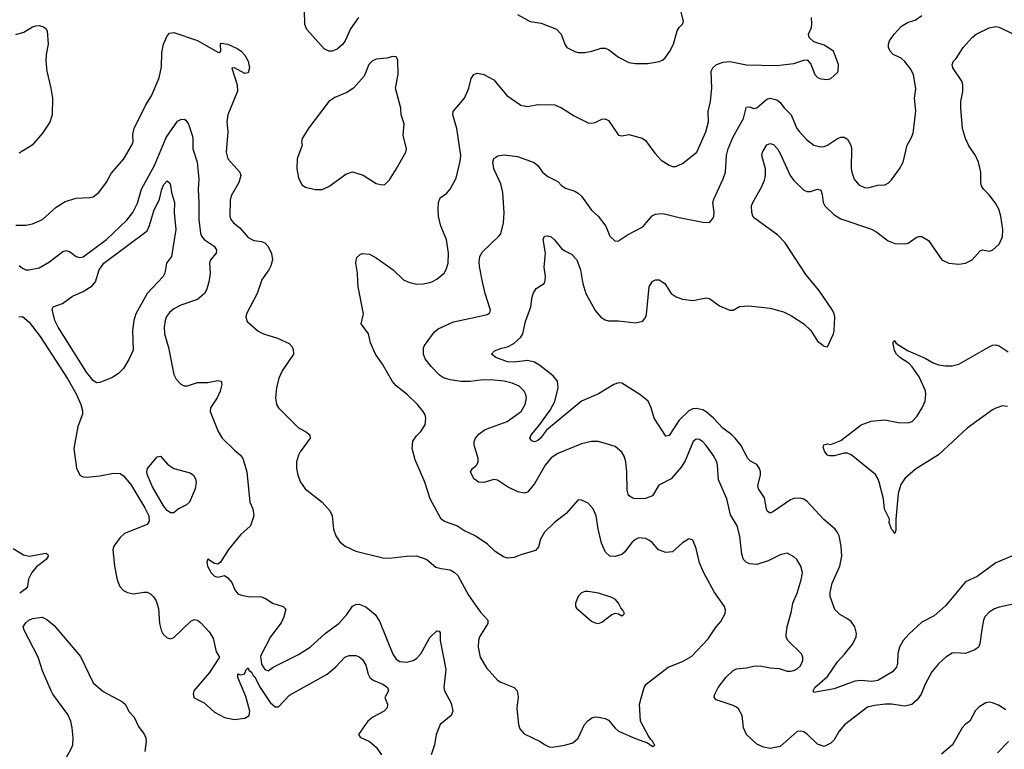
# Model space of a CAD drawing. Header units: inches. Extents: x 1305375 to 1407406, y 744550 to 841633.
# Tile 313 of 509: x 1387294 to 1393140, y 777223 to 781556. Entities that reach past the tile are written whole.
import ezdxf

# ---------------------------------------------------------------- set-up
doc = ezdxf.new("R2010")
doc.units = ezdxf.units.IN
doc.header["$MEASUREMENT"] = 0
for name, color, linetype in [('B3787', 7, 'Continuous'), ('B3788', 7, 'Continuous'), ('B3797', 7, 'Continuous'), ('B3798', 7, 'Continuous')]:
    doc.layers.add(name, color=color, linetype=linetype)

msp = doc.modelspace()

# ---------------------------------------------------------------- linework, layer by layer
at = {"layer": 'B3787', "color": 5}
for points, elevation in [([(1388116.5, 780000), (1388050, 779929.8), (1387983.5, 779810), (1387971.1, 779768.9), (1387963.1, 779710), (1387967, 779593), (1387942.5, 779537.5), (1387910, 779485.1), (1387882.4, 779457.6), (1387844.9, 779430), (1387790, 779408.3), (1387770, 779400.5), (1387750, 779399.8), (1387730, 779414), (1387690, 779462), (1387523, 779730), (1387502.6, 779770), (1387485.9, 779834.1), (1387492.7, 779850), (1387548.6, 779871.4), (1387606.9, 779913.1), (1387670, 779941.4), (1387724.3, 779975.7), (1387742.7, 779997.3), (1387743.6, 780000)], 1020), ([(1388416.7, 780000), (1388404.1, 779955.9), (1388390.3, 779930), (1388350, 779894), (1388250, 779859.8), (1388210, 779838.3), (1388183.9, 779816.1), (1388166.2, 779793.8), (1388157.3, 779770), (1388151.4, 779730), (1388153.8, 779690), (1388177.4, 779610), (1388208.8, 779448.8), (1388222, 779422), (1388250, 779390.6), (1388270, 779381.3), (1388290, 779381.7), (1388350, 779401.5), (1388410, 779400.3), (1388470, 779412.7), (1388490.7, 779410), (1388494, 779390), (1388483.7, 779350), (1388467, 779310), (1388426.8, 779250), (1388424, 779230), (1388471.7, 779110), (1388496.9, 779070), (1388570, 778998.5), (1388605.3, 778970), (1388619.5, 778950), (1388642.8, 778870), (1388660.3, 778690), (1388678, 778650), (1388684.9, 778610), (1388664, 778550), (1388604.2, 778495.8), (1388534.4, 778410), (1388486.2, 778333.8), (1388470, 778322.7), (1388450, 778326.6), (1388410, 778352), (1388405.8, 778334.2), (1388409.2, 778310), (1388430, 778270.7), (1388450, 778250.7), (1388470, 778244.9), (1388510, 778254.8), (1388530, 778240.7), (1388552.5, 778212.5), (1388572.2, 778170), (1388590, 778146.7), (1388610, 778137.4), (1388650, 778130.2), (1388730, 778128.9), (1388756.5, 778116.5), (1388794, 778090), (1388858.8, 778070), (1388874.3, 778054.3), (1388862.4, 778010), (1388845.8, 777974.2), (1388782.6, 777890), (1388723.4, 777776.6), (1388730, 777727.7), (1388750, 777696), (1388770, 777688.4), (1388798, 777710), (1388950, 777784.9), (1389018.3, 777830), (1389108.5, 777911.5), (1389190, 777972), (1389236.3, 778023.7), (1389270, 778073), (1389290, 778083.8), (1389310, 778084.4), (1389350, 778068.7), (1389404.2, 778024.2), (1389430, 777984), (1389510, 777787.7), (1389530, 777758.4), (1389550, 777744.9), (1389590, 777741), (1389630, 777751), (1389650, 777762), (1389675.7, 777790), (1389730, 777886.7), (1389770, 777927.3), (1389785.4, 777925.4), (1389790, 777914), (1389791.3, 777870), (1389823.4, 777696.6), (1389811.8, 777590), (1389816.5, 777570), (1389855.9, 777495.9), (1389865.7, 777450), (1389855.9, 777424.1), (1389790.7, 777370), (1389766.8, 777310), (1389757.3, 777250), (1389736.3, 777190)], 1040), ([(1388727, 780000), (1388703.7, 779930), (1388640.7, 779810), (1388637.3, 779790), (1388644.4, 779764.4), (1388710, 779706), (1388741, 779690), (1388824.8, 779664.8), (1388893.3, 779633.3), (1388912.2, 779612.2), (1388917.6, 779597.6), (1388919.3, 779570), (1388852, 779470), (1388832.7, 779427.3), (1388818.9, 779370), (1388812.4, 779310), (1388819.1, 779270), (1388830.6, 779250), (1388950, 779132.4), (1388991, 779110), (1389016, 779090), (1389018, 779070), (1388959.3, 778990), (1388948.4, 778970), (1388938.4, 778930), (1388937.6, 778890), (1388944.9, 778850), (1388960.4, 778810), (1388989.1, 778769.1), (1389090.3, 778690.3), (1389137.4, 778637.4), (1389148.5, 778610), (1389156.5, 778530), (1389170, 778490.8), (1389195.1, 778455.1), (1389226.8, 778430), (1389290, 778400.3), (1389450, 778360.4), (1389490, 778358.4), (1389590.7, 778370.7), (1389650.9, 778370.9), (1389712, 778350), (1389764.9, 778304.9), (1389795.8, 778295.8), (1389850, 778289.1), (1389874.2, 778274.2), (1389894.6, 778254.6), (1389957.8, 778137.8), (1390000, 778079.2)], 1060), ([(1390000, 778489.3), (1389999, 778490), (1389930, 778522.9), (1389889.3, 778550), (1389816.6, 778576.6), (1389797.2, 778590), (1389731.8, 778710), (1389698.7, 778810), (1389642.9, 778942.9), (1389623.5, 779010), (1389627.3, 779052.7), (1389650, 779084.9), (1389676, 779110), (1389700.9, 779150), (1389705.1, 779190), (1389700.7, 779210), (1389689.6, 779230), (1389655.6, 779270), (1389594, 779330), (1389530, 779382.4), (1389508.1, 779408.1), (1389448.7, 779510), (1389406.8, 779570), (1389377.8, 779637.8), (1389364.6, 779690), (1389322, 779750), (1389334.3, 779810), (1389304.2, 779970), (1389302.5, 780000)], 1060), ([(1389597.7, 780000), (1389610, 779994.4), (1389650, 779985.7), (1389690, 779987), (1389730, 779995.3), (1389740, 780000)], 1060), ([(1387288.1, 779791.9), (1387310, 779792.5), (1387350, 779760.4), (1387415.4, 779675.4), (1387580.6, 779420.6), (1387630.8, 779330.9), (1387656.9, 779270), (1387666.6, 779233.4), (1387666.5, 779213.5), (1387639.9, 779140.1), (1387615.3, 779010), (1387632, 778892), (1387650, 778851), (1387670, 778840.5), (1387690, 778839.5), (1387770, 778847.9), (1387850, 778862.7), (1387890, 778860.7), (1387910, 778847.6), (1387954.7, 778794.7), (1388037.5, 778657.5), (1388060.8, 778610), (1388062.7, 778577.3), (1388050, 778558), (1387916, 778504), (1387890, 778481.3), (1387852.8, 778430), (1387847.7, 778407.7), (1387856.5, 778310), (1387873.1, 778230), (1387888.7, 778190), (1387910, 778166), (1387933.3, 778153.3), (1387970, 778147), (1388030, 778157), (1388050, 778155.3), (1388070, 778145.3), (1388088.3, 778128.3), (1388103.7, 778103.7), (1388118.4, 778058.4), (1388124.2, 777970), (1388133.8, 777930), (1388146.4, 777906.4), (1388170, 777884.4), (1388190, 777879.7), (1388210, 777886.2), (1388310, 777983.1), (1388330, 777993.4), (1388350, 777989), (1388370, 777974.6), (1388419.5, 777919.5), (1388442.6, 777882.6), (1388461.3, 777801.3), (1388480.5, 777770), (1388420.8, 777679.2), (1388327.2, 777570), (1388323.1, 777550), (1388329.1, 777529.1), (1388390, 777498.7), (1388450, 777442.6), (1388510, 777411.3), (1388570, 777399.7), (1388630, 777407.9), (1388656.8, 777423.2), (1388661, 777450), (1388636.9, 777536.9), (1388590, 777649), (1388590, 777672), (1388605.4, 777665.4), (1388628.9, 777671.1), (1388640.9, 777699.1), (1388650, 777706), (1388653.8, 777693.8), (1388670, 777681.6), (1388680.5, 777660.5), (1388690, 777652.7), (1388716.8, 777596.8), (1388780.7, 777500.7), (1388810, 777475.5), (1388830, 777474.5), (1388896.2, 777543.8), (1389118.9, 777670), (1389170, 777712.4), (1389224.2, 777770), (1389250, 777779.6), (1389290, 777779.5), (1389310, 777771.8), (1389330, 777755.8), (1389350, 777722), (1389362.8, 777670), (1389373.1, 777650), (1389393.6, 777633.6), (1389449.3, 777609.3), (1389478.4, 777590), (1389483.8, 777570), (1389462, 777530), (1389477.4, 777490), (1389476, 777470), (1389457.6, 777450), (1389390, 777412.9), (1389360.4, 777390), (1389304.7, 777310), (1389314.8, 777294.8), (1389370, 777269), (1389410, 777235.6), (1389442.8, 777190)], 1020), ([(1390000, 779410.7), (1389970, 779406.6), (1389913.3, 779406.7), (1389850, 779416.8), (1389810, 779428.2), (1389785.8, 779445.8), (1389736.6, 779496.6), (1389702.3, 779542.3), (1389692.4, 779570), (1389692.3, 779607.7), (1389698, 779622), (1389757.8, 779702.2), (1389779, 779721), (1389870, 779760.8), (1390000, 779789.5)], 1040), ([(1390000, 779003.2), (1389992, 779030), (1389992.1, 779050), (1389999.7, 779070), (1390000, 779070.3)], 1040), ([(1390000, 778822.5), (1389989.7, 778830), (1389971.5, 778870), (1389982, 778890), (1390000, 778904.8)], 1040), ([(1387254.7, 778414.7), (1387316.8, 778376.8), (1387350, 778370.1), (1387450, 778387), (1387460, 778380), (1387462.8, 778370), (1387451.4, 778350), (1387394.1, 778305.9), (1387366.2, 778273.8), (1387347.1, 778232.9), (1387339.8, 778190), (1387330, 778176.2), (1387293.8, 778150)], 980), ([(1387567.9, 777167.9), (1387602.4, 777230), (1387608.9, 777250), (1387612.1, 777290), (1387606.3, 777350), (1387597.1, 777390), (1387579.4, 777430), (1387491, 777550), (1387480.6, 777570), (1387430, 777689.8), (1387404.1, 777770), (1387320.7, 777930), (1387315, 777950), (1387330, 777974.8), (1387348.8, 777990), (1387370, 777999.4), (1387427, 778007), (1387454.6, 777994.6), (1387498.4, 777958.4), (1387654.7, 777774.7), (1387730, 777618), (1387790, 777566.7), (1387905, 777505), (1387920.3, 777490), (1387944.8, 777444.8), (1387974.2, 777414.2), (1387999.1, 777359.1), (1388033, 777313), (1388043.5, 777290), (1388045.4, 777270), (1388036.1, 777210)], 980)]:
    msp.add_lwpolyline(points, dxfattribs=dict(at, elevation=elevation))
at = {"layer": 'B3787', "color": 5, "elevation": 1020}
msp.add_lwpolyline([(1388190, 778626.6), (1388170, 778640.3), (1388148.1, 778668.1), (1388082.6, 778782.6), (1388052.4, 778850), (1388048.5, 778870), (1388053.3, 778890), (1388110, 778959.5), (1388130, 778963.8), (1388173.7, 778913.7), (1388210, 778890.2), (1388305.7, 778865.7), (1388325.3, 778850), (1388336.9, 778830), (1388341.5, 778810), (1388336.5, 778770), (1388302, 778690), (1388284.8, 778675.2), (1388237.1, 778650), (1388210, 778626.9)], close=True, dxfattribs=at)
at = {"layer": 'B3788', "color": 5}
for points, elevation in [([(1389306.4, 781570), (1389257.3, 781502.7), (1389225.8, 781430), (1389210.9, 781409.1), (1389179.3, 781380.7), (1389150, 781369.6), (1389130, 781369.6), (1389102.3, 781382.3), (1388998.2, 781498.1), (1388987.8, 781527.8), (1388984.9, 781610)], 1060), ([(1387270, 781468.2), (1387318.4, 781481.6), (1387370, 781514.3), (1387390, 781520.3), (1387410, 781521.1), (1387434.5, 781514.5), (1387450, 781504), (1387457.6, 781490), (1387463.6, 781410), (1387450.3, 781350), (1387449, 781309), (1387455.3, 781250), (1387479.6, 781150), (1387488.9, 781090), (1387486.3, 780990), (1387472.3, 780947.7), (1387430, 780882.7), (1387368.7, 780811.3), (1387290, 780762.7)], 1060), ([(1387270, 780336.5), (1387330, 780336.5), (1387370, 780343.6), (1387430, 780370.3), (1387510, 780443.1), (1387564.4, 780475.6), (1387630, 780495.8), (1387710, 780499.3), (1387730, 780504.4), (1387763.7, 780530), (1387809.7, 780590.3), (1387836.8, 780643.2), (1387912.8, 780730), (1387960.5, 780810), (1387967.2, 780830), (1387965.9, 780874.1), (1387974, 780910), (1388043.5, 781050), (1388076.7, 781103.4), (1388122, 781210), (1388136.4, 781276.4), (1388138.2, 781361.8), (1388148.2, 781410), (1388170, 781461), (1388183.8, 781476.2), (1388210, 781479.5), (1388350, 781432.6), (1388470, 781363), (1388478, 781362), (1388488.7, 781370), (1388486, 781410), (1388490, 781416), (1388530, 781410.4), (1388590, 781383.1), (1388608.4, 781370), (1388630, 781344.9), (1388650, 781310.4), (1388658.7, 781270), (1388650, 781241.2), (1388630, 781237), (1388570, 781269.3), (1388552.7, 781267.3), (1388585.2, 781170), (1388587.8, 781132.3), (1388528.9, 780990), (1388524.6, 780950), (1388529.1, 780890), (1388519.6, 780770), (1388530.3, 780730), (1388600.4, 780650), (1388606.7, 780630), (1388594.9, 780590), (1388549, 780510), (1388544.2, 780484.2), (1388542, 780390), (1388547.4, 780370), (1388563.7, 780350), (1388600.7, 780320.7), (1388650, 780262), (1388684.5, 780244.4), (1388730, 780238.5), (1388750.2, 780230.2), (1388769.3, 780209.3), (1388788.2, 780168.2), (1388794.9, 780130), (1388785.9, 780094.1), (1388774, 780070), (1388730.3, 780010), (1388727, 780000)], 1060), ([(1389740, 780000), (1389770, 780014), (1389814, 780050), (1389827, 780073), (1389837.4, 780110), (1389839.7, 780170), (1389827.1, 780250), (1389793.7, 780330), (1389780.4, 780390), (1389777.7, 780430), (1389781.3, 780470), (1389790, 780497.3), (1389830, 780526), (1389849.7, 780550.2), (1389884.6, 780615.4), (1389910, 780714.8), (1389913.7, 780750), (1389889.8, 780910), (1389864.7, 780990), (1389867.6, 781010), (1389935.6, 781090), (1389960.9, 781150), (1389973.6, 781206.4), (1389990, 781231.3), (1390000, 781234.7)], 1060), ([(1387290, 780095.3), (1387310, 780079.8), (1387330, 780071.1), (1387348.8, 780071.2), (1387410, 780082), (1387470, 780118), (1387550, 780180.2), (1387570, 780185.2), (1387590, 780178.9), (1387630, 780149.2), (1387650, 780143.9), (1387670, 780148), (1387810, 780251.3), (1387930, 780365.8), (1387965.5, 780410), (1387993.7, 780466.3), (1388018.1, 780550), (1388094.7, 780690), (1388162.9, 780857.2), (1388230, 780954), (1388250, 780964), (1388270, 780966), (1388280, 780960), (1388296.2, 780936.2), (1388317.6, 780870), (1388321.6, 780850), (1388321.5, 780790), (1388347.9, 780710), (1388357.5, 780610), (1388352.7, 780547.3), (1388358, 780470), (1388357.3, 780370), (1388367.6, 780287.6), (1388373.4, 780270), (1388389.2, 780250), (1388448.8, 780210), (1388462.6, 780190), (1388461.3, 780170), (1388426, 780130), (1388420.9, 780110), (1388424.9, 780050), (1388419.6, 780010), (1388416.7, 780000)], 1040), ([(1387743.6, 780000), (1387765.3, 780070), (1387792.9, 780110), (1388050, 780302.5), (1388065.6, 780334.4), (1388090, 780421.1), (1388123.8, 780490), (1388137.8, 780550), (1388150, 780577.6), (1388170, 780598.9), (1388185, 780584.9), (1388190, 780570.8), (1388195.5, 780530), (1388213.9, 780470), (1388210.2, 780410.2), (1388221.6, 780310), (1388195.3, 780150), (1388165.3, 780110), (1388155.6, 780050), (1388144.9, 780030), (1388116.5, 780000)], 1020), ([(1389302.5, 780000), (1389299.6, 780050), (1389289.4, 780110), (1389292, 780128), (1389296.5, 780143.5), (1389317.2, 780162.8), (1389330, 780166.8), (1389370, 780163), (1389410, 780142.4), (1389510.5, 780070), (1389571.8, 780011.8), (1389597.7, 780000)], 1060)]:
    msp.add_lwpolyline(points, dxfattribs=dict(at, elevation=elevation))
at = {"layer": 'B3788', "color": 5, "elevation": 1080}
msp.add_lwpolyline([(1389510, 781337.2), (1389473, 781327), (1389410, 781321.5), (1389386, 781310), (1389366, 781290), (1389339.4, 781220.6), (1389276.4, 781150), (1389236, 781124), (1389165.4, 781094.6), (1389130, 781069.4), (1389010, 780913.2), (1388970.7, 780850), (1388967.3, 780830), (1388970.7, 780810), (1388940.7, 780730), (1388939.5, 780670), (1388950, 780616), (1388970, 780576), (1388990, 780560.7), (1389047.9, 780547.9), (1389090, 780548.4), (1389130, 780564.9), (1389230, 780639.5), (1389270, 780652.2), (1389333, 780633), (1389410, 780583), (1389445.6, 780574.4), (1389462.7, 780577.3), (1389490, 780604.7), (1389530, 780667.3), (1389587, 780770), (1389589.6, 780790), (1389571.3, 780870), (1389577.6, 780937.6), (1389558.3, 780990), (1389556.9, 781030), (1389525.1, 781150), (1389541.2, 781230), (1389538.6, 781318.6), (1389530, 781335.3)], close=True, dxfattribs=at)
at = {"layer": 'B3797', "color": 5}
for points, elevation in [([(1390000, 779789.5), (1390070, 779804.9), (1390085.6, 779814.4), (1390089.6, 779830), (1390057, 779930), (1390042.5, 780000)], 1040), ([(1393189.1, 778370.9), (1393090.6, 778330), (1392978, 778250), (1392910, 778217.4), (1392790, 778075.6), (1392723.6, 778016.4), (1392650, 777977.7), (1392572.9, 777907.2), (1392540.3, 777870), (1392517.2, 777830), (1392508, 777792), (1392505.4, 777734.6), (1392499.7, 777710), (1392476.5, 777683.5), (1392389.5, 777630.5), (1392353.6, 777626.4), (1392290, 777631.6), (1392252.9, 777627.1), (1392130, 777581), (1392010, 777560.9), (1392005.7, 777570), (1392015.8, 777590), (1392090, 777654.4), (1392150, 777741.8), (1392192.2, 777787.8), (1392239.8, 777850), (1392259.8, 777890), (1392262.9, 777910), (1392252.5, 777950), (1392230, 777981.4), (1392210, 777998.4), (1392163.4, 778023.4), (1392133.1, 778053.1), (1392106.4, 778130), (1392105.8, 778154.2), (1392117.6, 778210), (1392163.1, 778310), (1392175.8, 778370), (1392171.8, 778430), (1392158.7, 778490), (1392150.6, 778510.6), (1392135.4, 778530), (1392067.8, 778587.8), (1391970, 778694.3), (1391950, 778708), (1391930, 778713.7), (1391890, 778713.1), (1391870, 778704.8), (1391770, 778634.6), (1391750, 778626.2), (1391734.9, 778634.9), (1391728.1, 778648.1), (1391716.4, 778716.4), (1391680.7, 778770), (1391677.3, 778790), (1391691.8, 778851.8), (1391692.8, 778870), (1391687.1, 778890), (1391670, 778913.7), (1391633.7, 778933.7), (1391617.4, 778950), (1391575.3, 779030), (1391542.6, 779070), (1391522.9, 779090), (1391469.1, 779129.1), (1391412.6, 779190), (1391370, 779227.3), (1391350, 779238), (1391310, 779247.3), (1391290, 779244.5), (1391267.4, 779232.6), (1391210, 779177.2), (1391150, 779086.3), (1391130, 779082), (1391060.5, 779190), (1391043.5, 779250), (1391026, 779290), (1390976.9, 779330), (1390870, 779397), (1390850, 779399.1), (1390821.3, 779390), (1390730, 779334.8), (1390630.4, 779290), (1390421.9, 779118.1), (1390386.4, 779070), (1390370, 779056.2), (1390350, 779048.3), (1390334.1, 779054.1), (1390323.5, 779070), (1390329.8, 779090), (1390376.9, 779143.1), (1390443.2, 779236.8), (1390472.2, 779287.8), (1390491.3, 779370), (1390486.3, 779410), (1390461, 779441), (1390383.1, 779503.1), (1390350, 779521.6), (1390310, 779531.2), (1390230, 779522.4), (1390190, 779523.8), (1390121.6, 779550), (1390096, 779570), (1390113.6, 779590), (1390154.1, 779605.9), (1390190, 779614), (1390227.5, 779632.5), (1390269.6, 779670), (1390282, 779690), (1390296.9, 779763.1), (1390329.5, 779850), (1390337, 779910), (1390345.6, 779934.4), (1390360.7, 779959.3), (1390408.7, 779990), (1390411.8, 780000)], 1020), ([(1390635.9, 780000), (1390637.6, 779990), (1390654.9, 779930), (1390710, 779829), (1390744.4, 779790), (1390770, 779773.2), (1390790, 779767.7), (1390850, 779767), (1390950, 779755), (1390993.8, 779766.2), (1391010, 779788), (1391014.6, 779805.4), (1391030.8, 779969.2), (1391048.8, 780000)], 1020), ([(1391108.4, 780000), (1391123.8, 779990), (1391161.3, 779930), (1391190.8, 779910.8), (1391230, 779897.1), (1391290, 779887.9), (1391370, 779903.7), (1391390, 779899.5), (1391450, 779855.8), (1391510, 779830.6), (1391530, 779830.8), (1391568, 779852), (1391623.9, 779856.1), (1391750, 779842.6), (1391830, 779821.3), (1391877.3, 779797.3), (1391950.3, 779750.3), (1391990.6, 779710), (1392030, 779646.8), (1392070, 779618), (1392090, 779614), (1392126, 779690), (1392130.8, 779709.2), (1392133.2, 779790), (1392129.7, 779810), (1392119.2, 779830), (1392039.8, 779950), (1391997.5, 780000)], 1020), ([(1393158.7, 779258.7), (1393130, 779262), (1393090, 779249.8), (1393070, 779238.3), (1392919.8, 779130), (1392748.6, 778971.4), (1392613.5, 778886.5), (1392550, 778831.8), (1392525.4, 778794.6), (1392510, 778741.2), (1392495.9, 778590), (1392495.8, 778524.2), (1392490, 778504), (1392481, 778521), (1392470, 778529.6), (1392456.8, 778570), (1392458.3, 778590), (1392429, 778649), (1392422, 778710), (1392397.5, 778810), (1392390, 778831.6), (1392374.5, 778854.5), (1392230, 778972.4), (1392210, 778980.8), (1392190, 778982.3), (1392130, 778965.4), (1392104.8, 778964.8), (1392089.7, 778970), (1392075.1, 778990), (1392064.1, 779015.9), (1392069, 779031), (1392090, 779036.3), (1392110, 779034), (1392170, 779057.2), (1392290, 779149.2), (1392350, 779172.2), (1392430, 779179.7), (1392510, 779163.5), (1392570, 779162.7), (1392593.3, 779170), (1392620.7, 779199.3), (1392651.9, 779250), (1392669.9, 779290), (1392674.7, 779330), (1392672.3, 779352.3), (1392634.7, 779434.7), (1392593.7, 779493.7), (1392574.6, 779514.6), (1392519.4, 779550), (1392499.4, 779570), (1392487.8, 779592.2), (1392479.6, 779630), (1392480.5, 779639.5), (1392489.6, 779650.4), (1392496.1, 779636.1), (1392507.4, 779627.4), (1392570, 779590.2), (1392670, 779545.7), (1392717.7, 779517.7), (1392750, 779506.2), (1392790, 779499.3), (1392830, 779499.3), (1392870, 779510.1), (1393050, 779614), (1393070, 779623), (1393090, 779624.9), (1393110, 779618.5), (1393163.4, 779583.4)], 980), ([(1390000, 779070.3), (1390022.9, 779097.1), (1390058, 779122), (1390188.2, 779170), (1390259.8, 779220.2), (1390270.8, 779230), (1390295, 779270), (1390303.1, 779310), (1390299.7, 779330), (1390289.7, 779350), (1390258.7, 779378.7), (1390218.2, 779398.1), (1390169.9, 779409.9), (1390090, 779416.2), (1390030, 779414.7), (1390000, 779410.7)], 1040), ([(1393230, 778093.7), (1393110, 778067.3), (1393082.7, 778057.3), (1393050, 778036.3), (1393025.3, 778010), (1393017, 777990), (1393006.2, 777933.8), (1392995.6, 777850), (1392986.7, 777830), (1392965.6, 777814.4), (1392910, 777791), (1392850, 777795.4), (1392830, 777792.8), (1392793, 777770), (1392750.2, 777729.8), (1392710, 777682), (1392670.3, 777610), (1392645.7, 777550), (1392623.5, 777516.5), (1392591.3, 777488.7), (1392550, 777478.3), (1392470, 777490.8), (1392434, 777490), (1392370, 777483.9), (1392326.8, 777473.2), (1392191.2, 777368.8), (1392159.5, 777330), (1392130, 777279.5), (1392110, 777259.3), (1392070, 777239), (1392030, 777253.2), (1391972, 777310), (1391950, 777325.6), (1391930, 777331.3), (1391910, 777327.6), (1391810, 777239.6), (1391750, 777228.2), (1391710, 777235.4), (1391670, 777253), (1391609.7, 777310), (1391592.2, 777350), (1391582.8, 777422.8), (1391562.3, 777462.3), (1391550, 777474), (1391530, 777482.9), (1391430, 777516), (1391418, 777530), (1391420.7, 777550), (1391441.6, 777590), (1391487.6, 777650), (1391529.8, 777690.2), (1391550, 777701.3), (1391610, 777706.7), (1391650, 777717), (1391690, 777718.9), (1391750, 777706.7), (1391803.7, 777703.7), (1391850, 777686), (1391870, 777686), (1391890, 777690.4), (1391910, 777701.3), (1391930, 777719.3), (1391944.7, 777750), (1391944.2, 777770), (1391936.2, 777790), (1391855.1, 777870), (1391845.7, 777890), (1391845.2, 777905.2), (1391851, 777950), (1391877.2, 778042.8), (1391883.9, 778090), (1391909.8, 778150.2), (1391934.7, 778230), (1391942.6, 778270), (1391940.7, 778280.7), (1391931.3, 778310), (1391907.3, 778350), (1391890, 778365.6), (1391850, 778387.3), (1391810, 778378.7), (1391737.2, 778342.8), (1391670, 778320.4), (1391630, 778324), (1391610, 778333), (1391591.5, 778350), (1391581.6, 778381.6), (1391570, 778488.7), (1391554.3, 778550), (1391514.9, 778614.9), (1391491.8, 778710), (1391443.2, 778823.2), (1391438, 778910), (1391432.7, 778930), (1391412.1, 778970), (1391370, 779027.8), (1391350, 779049.6), (1391330, 779063), (1391310, 779064.2), (1391292.7, 779050), (1391244.7, 778935.3), (1391222.3, 778897.7), (1391162, 778830), (1391089.4, 778790.6), (1391051.8, 778728.2), (1391010, 778711.9), (1390948, 778710), (1390933.6, 778713.6), (1390909, 778730), (1390901.6, 778761.6), (1390898.7, 778870), (1390892.1, 778930), (1390883.6, 778963.6), (1390870, 778987.3), (1390830, 779020.5), (1390730, 779051.2), (1390690, 779051.1), (1390630, 779038), (1390490, 778979.8), (1390450, 778954.8), (1390413.7, 778910), (1390350, 778798.5), (1390309.2, 778750.8), (1390290, 778744.4), (1390251.8, 778751.8), (1390190, 778781.4), (1390130, 778820.3), (1390110, 778824.6), (1390050, 778807.9), (1390017.2, 778810), (1390000, 778822.5)], 1040), ([(1390000, 778904.8), (1390008.3, 778911.7), (1390016.3, 778930), (1390015.8, 778950), (1390000, 779003.2)], 1040), ([(1390000, 778079.2), (1390030, 778037.4), (1390072.8, 777990), (1390074, 777970), (1390024.4, 777890), (1390018.9, 777870), (1390015.8, 777830), (1390028.5, 777770), (1390066.3, 777706.3), (1390130, 777634.4), (1390150, 777622.3), (1390230.3, 777590.3), (1390248, 777570), (1390253.5, 777533.5), (1390245.7, 777465.7), (1390255.5, 777370), (1390263.8, 777343.8), (1390290, 777314.8), (1390384.7, 777270), (1390410, 777250.8), (1390438, 777238), (1390454.8, 777234.8), (1390530, 777246.7), (1390577.8, 777262.2), (1390610, 777288), (1390647.6, 777370), (1390667.3, 777392.7), (1390691.1, 777408.9), (1390710, 777414.9), (1390730, 777414), (1390770, 777406), (1390790, 777396.5), (1390830, 777348), (1390850, 777330.5), (1390950, 777286), (1391021, 777261), (1391050, 777242), (1391058, 777242), (1391066, 777250), (1391056.4, 777256.4), (1391054, 777270), (1391040.9, 777280.9), (1391024.8, 777304.8), (1390979, 777390), (1390973.2, 777490), (1391001.2, 777590), (1391014, 777610), (1391145.2, 777710), (1391230, 777744), (1391284.4, 777775.6), (1391382, 777878), (1391429.9, 777950.1), (1391457.7, 777982.3), (1391482.9, 778030), (1391485.6, 778050), (1391479.6, 778070), (1391417.8, 778157.8), (1391356, 778270), (1391330.7, 778330.7), (1391310, 778415.3), (1391290, 778465.2), (1391270, 778472.3), (1391264.7, 778470), (1391230, 778449.4), (1391170, 778396), (1391130, 778391.8), (1391087.6, 778407.6), (1391050, 778451.8), (1391030, 778465.6), (1391010, 778474.7), (1390970, 778478), (1390950, 778469.6), (1390930, 778453.3), (1390885.5, 778394.5), (1390870, 778380.5), (1390830, 778367.1), (1390797.2, 778370), (1390772.8, 778392.8), (1390748, 778448), (1390727.7, 778532.3), (1390716.9, 778610), (1390699.7, 778650), (1390670, 778684.5), (1390630, 778702.7), (1390610, 778704), (1390537.7, 778622.3), (1390470, 778569.5), (1390410, 778512), (1390385.7, 778470), (1390374.2, 778425.8), (1390356.4, 778403.6), (1390270, 778378.5), (1390230, 778361.7), (1390190, 778358.3), (1390166.6, 778366.6), (1390117.2, 778397.3), (1390070, 778442.7), (1390000, 778489.3)], 1060), ([(1393150, 777458), (1393105.1, 777485.1), (1393070, 777498.9), (1393050, 777502.4), (1393030, 777499.6), (1392990, 777474.5), (1392970, 777452.3), (1392935.5, 777390), (1392907.7, 777370), (1392890.3, 777349.7), (1392831.5, 777248.5), (1392766.5, 777193.5)], 1060), ([(1393099.1, 777200.9), (1393164.2, 777270)], 1060)]:
    msp.add_lwpolyline(points, dxfattribs=dict(at, elevation=elevation))
at = {"layer": 'B3797', "color": 5, "elevation": 1080}
msp.add_lwpolyline([(1390670, 778160.5), (1390650, 778159.6), (1390628.7, 778151.3), (1390610.4, 778129.6), (1390594, 778090), (1390594, 778070), (1390600.4, 778060.4), (1390690, 777984.4), (1390710, 777974), (1390730, 777970.4), (1390750, 777977.1), (1390810, 778024), (1390830.8, 778030.8), (1390850, 778026.8), (1390870, 778016), (1390878, 778022), (1390884, 778030), (1390876, 778050), (1390862.9, 778062.9), (1390849.3, 778090), (1390832.2, 778112.2), (1390810, 778125.1), (1390730, 778149.6)], close=True, dxfattribs=at)
at = {"layer": 'B3798', "color": 5}
for points, elevation in [([(1390042.5, 780000), (1390023.8, 780090), (1390022.1, 780117.9), (1390026.9, 780150), (1390041.7, 780178.3), (1390139.6, 780270), (1390150, 780284.9), (1390166.6, 780350), (1390171, 780409), (1390163.5, 780530), (1390150, 780582), (1390109.6, 780670), (1390103.7, 780710), (1390110, 780731.3), (1390132.5, 780747.5), (1390170, 780753.7), (1390250, 780743.1), (1390348.8, 780708.8), (1390370, 780690.5), (1390398.4, 780650), (1390430, 780623.8), (1390490, 780595.5), (1390511.8, 780571.8), (1390535.1, 780555.1), (1390590, 780537.3), (1390610, 780525.2), (1390630, 780508.8), (1390690, 780424), (1390728.5, 780388.5), (1390774.8, 780330), (1390798.8, 780270), (1390830, 780240.7), (1390850, 780243), (1390901.8, 780278.2), (1390993.8, 780326.2), (1391048.4, 780391.5), (1391070, 780401.6), (1391110, 780404.9), (1391130, 780402), (1391210, 780380.8), (1391350, 780353), (1391390, 780350.7), (1391410, 780374.8), (1391415.1, 780390), (1391417.7, 780410), (1391409.8, 780469.8), (1391415, 780490), (1391470.7, 780610), (1391484.8, 780650), (1391490.6, 780750), (1391499.8, 780790), (1391530, 780861.1), (1391592.2, 780970), (1391607.4, 781032.6), (1391610, 781037.3), (1391630, 781038), (1391650, 781028.5), (1391670, 781031.7), (1391730, 781084.9), (1391750, 781089), (1391790, 781080.9), (1391806.8, 781066.8), (1391832.7, 781032.7), (1391874.5, 780990), (1391909.1, 780910), (1391923.7, 780890), (1391965.3, 780845.3), (1392010, 780810.4), (1392050, 780800.3), (1392070, 780803.1), (1392090, 780810.3), (1392150, 780850.3), (1392170, 780857.4), (1392190, 780858), (1392210, 780846), (1392229, 780810), (1392231.9, 780791.9), (1392231.6, 780671.5), (1392235.3, 780650), (1392249.2, 780609.2), (1392276.2, 780576.2), (1392310, 780558.9), (1392330, 780557.4), (1392390, 780572.4), (1392430, 780574.9), (1392450, 780584.9), (1392470, 780605.7), (1392517.2, 780670), (1392538.9, 780710), (1392562.4, 780810), (1392587.4, 780852.6), (1392598.4, 780881.6), (1392605.8, 780930), (1392614, 781014), (1392607.6, 781090), (1392613.8, 781146.2), (1392601.1, 781230), (1392583.6, 781263.6), (1392548.6, 781308.6), (1392527.2, 781327.2), (1392480.9, 781350), (1392462, 781370), (1392452, 781390), (1392451.8, 781410), (1392458.7, 781430), (1392486.6, 781470), (1392530, 781517.6), (1392570, 781542), (1392610, 781552.4), (1392650, 781580.3)], 1040), ([(1390250, 781586), (1390324.6, 781544.6), (1390390, 781536), (1390480.3, 781500.3), (1390508, 781470), (1390530.4, 781410.4), (1390542.8, 781390), (1390590, 781366.4), (1390610, 781360.4), (1390650, 781362), (1390691.1, 781368.9), (1390747.1, 781387.1), (1390770, 781387.7), (1390790, 781378), (1390850, 781334.4), (1390910, 781302.6), (1390950, 781295.3), (1391023.9, 781296.1), (1391090, 781308.4), (1391110, 781316.3), (1391126, 781330), (1391154, 781370), (1391175.1, 781410), (1391198.4, 781490), (1391209.5, 781510), (1391229.4, 781530), (1391235.3, 781544.7), (1391219.6, 781610)], 1080), ([(1390000, 781234.7), (1390010, 781238), (1390050, 781231), (1390110, 781199.1), (1390186.4, 781106.4), (1390270, 781049.1), (1390310, 781041.3), (1390370, 781051.4), (1390470.8, 781050), (1390510, 781032.9), (1390585.9, 780985.9), (1390670, 780944.4), (1390690, 780941.6), (1390710, 780946), (1390750, 780964.9), (1390770, 780967.3), (1390790, 780957.3), (1390850, 780871), (1390870, 780866), (1390910, 780874), (1390990, 780852.4), (1391010, 780838.4), (1391064.1, 780764.1), (1391102.7, 780722.7), (1391150, 780691.7), (1391170, 780684.6), (1391190, 780684.6), (1391230, 780701.8), (1391313.7, 780770), (1391367.8, 780890), (1391383.9, 780950), (1391381.7, 781010), (1391395.4, 781070), (1391404.4, 781150), (1391400.4, 781250), (1391408.5, 781270), (1391431.8, 781290), (1391470, 781303.8), (1391510, 781307.8), (1391610, 781287.2), (1391790, 781284), (1391890, 781295.3), (1391950, 781315.5), (1391970, 781317.3), (1391991.7, 781291.7), (1392014.9, 781230), (1392030, 781213), (1392050, 781203.8), (1392090, 781200.5), (1392110, 781207.7), (1392150, 781242.8), (1392154.5, 781250), (1392156.2, 781290), (1392125.2, 781370), (1392070, 781405.2), (1392010, 781425.2), (1391981.2, 781450), (1391977.2, 781470), (1391994.5, 781510), (1391997, 781530), (1391995.1, 781570)], 1060), ([(1391997.5, 780000), (1391962, 780042), (1391839.3, 780230), (1391795.5, 780275.5), (1391657.2, 780377.2), (1391646.9, 780390), (1391640.4, 780410), (1391639.7, 780450), (1391646.6, 780470), (1391698.8, 780561.2), (1391716.6, 780603.4), (1391722.3, 780630), (1391722.7, 780670), (1391699.8, 780750), (1391703.9, 780770), (1391730, 780812.4), (1391750, 780820.3), (1391770, 780814.6), (1391793, 780790), (1391810, 780762), (1391868.9, 780630), (1391890, 780601.1), (1391950, 780544), (1391970, 780534.7), (1391990, 780535.5), (1392030, 780550.3), (1392050, 780543), (1392058.5, 780518.5), (1392064.7, 780470), (1392074.3, 780450), (1392130, 780397.7), (1392170, 780372.6), (1392351.3, 780311.3), (1392377.4, 780297.4), (1392450, 780242), (1392490, 780226.7), (1392550, 780224.4), (1392570, 780228.4), (1392617.7, 780262.3), (1392630, 780268.2), (1392650, 780268.2), (1392690, 780244.9), (1392768.4, 780130), (1392810.2, 780110.2), (1392870, 780104.2), (1392910, 780110.3), (1392950, 780130.4), (1392997.4, 780182.6), (1393010, 780188.4), (1393050, 780181.6), (1393070, 780188.2), (1393110, 780223.8), (1393130, 780266), (1393131.9, 780310), (1393119.8, 780390), (1393107.4, 780430), (1393086.8, 780466.8), (1393050, 780515.6), (1393016.9, 780550), (1393005.6, 780570), (1393000.5, 780590), (1393000.5, 780650), (1392987.6, 780710), (1392970, 780749.2), (1392930, 780806), (1392909.8, 780849.8), (1392892.8, 780910), (1392881.1, 781030), (1392881.1, 781070), (1392894.3, 781130), (1392894.3, 781170), (1392888, 781190), (1392833.6, 781270), (1392829.6, 781290), (1392838, 781310), (1392854.5, 781325.5), (1392895.6, 781390), (1392950, 781450.2), (1392973, 781470), (1393050, 781508.4), (1393090, 781515.4), (1393110, 781511.1), (1393190, 781471.4)], 1020), ([(1390411.8, 780000), (1390413.8, 780006.2), (1390415.1, 780030), (1390407.2, 780087.2), (1390415.3, 780170), (1390402, 780250), (1390409.7, 780270.3), (1390427.6, 780272.4), (1390450, 780266), (1390470, 780248), (1390510, 780197.1), (1390530, 780182.4), (1390570, 780163.8), (1390601.1, 780130), (1390624.5, 780070), (1390635.9, 780000)], 1020), ([(1391048.8, 780000), (1391050, 780002), (1391069.7, 780010.3), (1391090, 780012), (1391108.4, 780000)], 1020)]:
    msp.add_lwpolyline(points, dxfattribs=dict(at, elevation=elevation))

doc.saveas('drawing.dxf')
